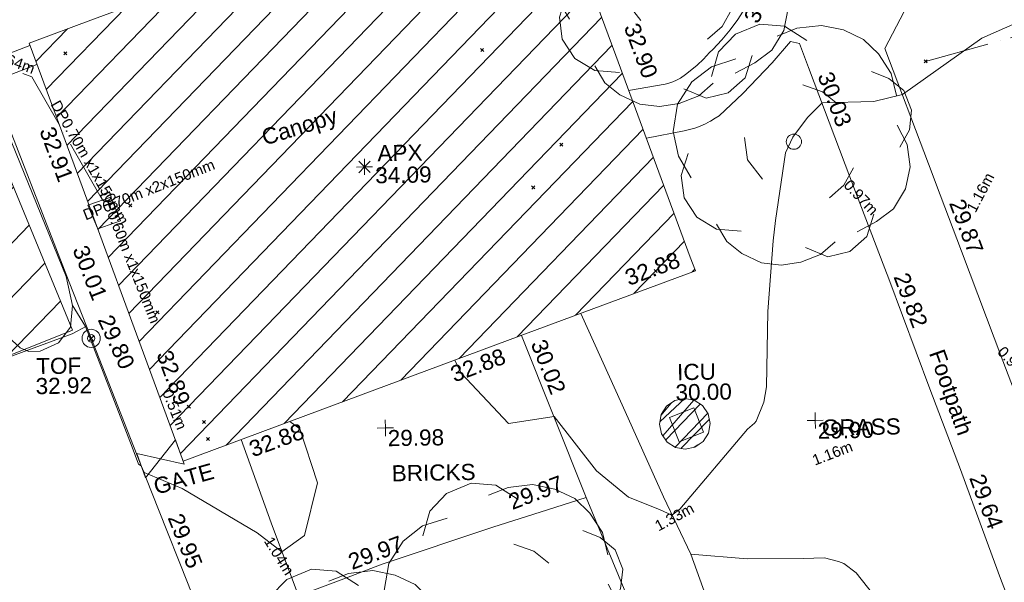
# Model space of a CAD drawing. Header units: millimetres. Extents: x -287732 to 520720, y -88450 to 287754.
# Tile 344 of 383: x 337309 to 360209, y 127044 to 140125. Entities that reach past the tile are written whole.
import ezdxf

# ---------------------------------------------------------------- set-up
doc = ezdxf.new("R2010")
doc.units = ezdxf.units.MM
for name, pattern in [('IMPORT-HIDDEN2 _3_', [4762.5, 3175, -1587.5]), ('IMPORT-UG_ELEC_LV_QLB2 _2_', [2700, 1500, -300.0000000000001, 0, -250, 150, -300.0000000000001, 0, -200]), ('IMPORT-UG_ELEC_STREET LIGHTING_QLB2 _2_', [2700, 1500, -300.0000000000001, 0, -250, 150, -300.0000000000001, 0, -200])]:
    doc.linetypes.add(name, pattern=pattern)
for name, color, linetype, lineweight, true_color in [('00__TOPO__TOP_OF_FENCE_SYMBOL', 7, 'Continuous', 9, 0x666666), ('00_TOPO_APEX_BUILDING', 7, 'Continuous', 9, 0x666666), ('00_TOPO_TREE', 7, 'Continuous', 9, 0x666666), ('00_UAV_APEX_BUILDING', 7, 'Continuous', 9, 0x666666), ('00_UAV_BUILDING_CANOPY', 7, 'Continuous', 9, 0xff7fff), ('00_UAV_BUILDING_HATCH', 7, 'Continuous', 9, 0x999999), ('00_UAV_CONCRETE', 9, 'Continuous', 9, 0x808080), ('00_UAV_FENCE', 7, 'Continuous', 9, 0x264c2f), ('00_UAV_FOOTPATH', 7, 'Continuous', 9, 0xa50000), ('00_UAV_GATE', 7, 'Continuous', 9, 0xa50000), ('00_UAV_HEDGE', 7, 'Continuous', 9, 0x52a552), ('00_UAV_LEVEL_SPOT', 7, 'Continuous', 9, 0x666666), ('00_UAV_SERV_IC', 5, 'Continuous', 9, 0x0000ff), ('00_UAV_SLOPE_TOP', 40, 'Continuous', 9, 0xffbf00), ('00_UAV_TOP_OF_FENCE', 6, 'Continuous', 9, 0xff00ff), ('00_UAV_TREE_LINE', 7, 'Continuous', 9, 0x52a552), ('00_UAV_WALL', 7, 'Continuous', 9, 0x7c00a5), ('01_DTM_CONTOUR_MJR', 7, 'Continuous', 9, 0x7f3f00), ('12333-PUM-2D-U-0001-C01 - Rev2_REVIT IMPORT_dwg', 7, 'Continuous', 9, 0x767676), ('PUM-CHAMBER EXTENTS', 6, 'IMPORT-HIDDEN2 _3_', 9, 0xff00ff), ('PUM-ELECTRIC-LV-QLB2', 1, 'IMPORT-UG_ELEC_LV_QLB2 _2_', 9, 0xff0000), ('PUM-ELECTRIC-MH', 1, 'Continuous', 9, 0xff0000), ('PUM-ELECTRIC-SL-QLB2', 7, 'IMPORT-UG_ELEC_STREET LIGHTING_QLB2 _2_', 9, 0xff7f7f), ('PUM-UNABLE TO SURVEY', 190, 'Continuous', 9, 0x7f00ff)]:
    doc.layers.add(name, color=color, linetype=linetype, lineweight=lineweight, true_color=true_color)
doc.layers.add('00_UAV_SURVEY_TEXT', color=7, linetype='Continuous', lineweight=9)
doc.layers.add('GEN-TEXT', color=7, linetype='Continuous', lineweight=9)
doc.styles.add('Arial_1', font='arial.ttf', dxfattribs={"height": 250})
doc.styles.add('Swis721 Lt BT_2', font='swissl.ttf', dxfattribs={"height": 375})

# ---------------------------------------------------------------- blocks, each defined once
blk = doc.blocks.new('12333-PUM-2D-U-0001-C01 - Rev2_REVIT IMPORT_dwg_CONIFEROUS_TREE-2077251-Site Location Plan Proposed')
at = {"layer": '00_TOPO_TREE', "color": 254, "true_color": 0xcccccc, "flags": 128}
for points in [[(-1889.403682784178, 1545.875740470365), (-1717.639711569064, 2118.422311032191), (-1316.857112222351, 2519.204910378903), (-744.3105416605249, 2748.223538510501), (-171.763971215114, 2690.968881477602), (343.5279423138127, 2347.440939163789)], [(-343.5279423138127, 2461.950253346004), (114.5093140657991, 2633.714224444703), (687.0558846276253, 2690.968881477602), (1202.347798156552, 2576.459567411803), (1660.385054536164, 2347.440939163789), (2003.912996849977, 2003.912996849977), (2290.18628213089, 1545.875740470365), (2404.695596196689, 1030.583826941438)], [(-2404.695596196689, -801.5651986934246), (-2690.968881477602, -286.2732852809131), (-2805.478195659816, 286.2732852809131), (-2690.968881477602, 916.0745128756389), (-2347.440939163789, 1431.36642628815), (-1889.403682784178, 1774.894368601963), (-1316.857112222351, 1946.658339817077)], [(1832.149025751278, 1603.130397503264), (2232.93162509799, 1431.36642628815), (2576.459567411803, 1145.093141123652), (2748.223538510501, 687.0558846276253), (2690.968881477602, 229.0186282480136), (2461.950253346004, -171.763971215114)], [(229.0186282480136, 1316.857112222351), (687.0558846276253, 1145.093141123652), (1030.583826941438, 858.8198558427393)], [(2404.695596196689, 343.5279423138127), (2633.714224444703, -114.5093140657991), (2690.968881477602, -629.8012275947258), (2576.459567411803, -1145.093141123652), (2290.18628213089, -1603.130397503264), (1889.403682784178, -1889.403682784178), (1431.36642628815, -2118.422311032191)], [(-744.3105416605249, -858.8198558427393), (-1087.838483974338, -400.7825993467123), (-1145.093141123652, 114.5093140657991)], [(-1259.602455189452, -2061.167653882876), (-1832.149025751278, -2003.912996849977), (-2290.18628213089, -1717.639711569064), (-2576.459567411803, -1259.602455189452), (-2633.714224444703, -744.3105416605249), (-2461.950253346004, -229.0186282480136)], [(1374.111769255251, -629.8012275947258), (1145.093141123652, -1030.583826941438), (801.5651986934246, -1316.857112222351)], [(1832.149025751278, -1717.639711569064), (1660.385054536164, -2232.93162509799), (1259.602455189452, -2576.459567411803), (744.3105416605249, -2690.968881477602), (229.0186282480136, -2461.950253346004)], [(916.0745128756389, -2347.440939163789), (572.5465705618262, -2633.714224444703), (114.5093140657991, -2805.478195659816), (-343.5279423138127, -2862.732852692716), (-801.5651986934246, -2805.478195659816), (-1259.602455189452, -2576.459567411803), (-1603.130397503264, -2290.18628213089), (-1832.149025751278, -1889.403682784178)]]:
    blk.add_lwpolyline(points, dxfattribs=at)
at = {"layer": '00_TOPO_TREE', "color": 254, "true_color": 0xcccccc}
blk.add_circle((0, 0), 176.6246020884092, dxfattribs=at)
blk = doc.blocks.new('12333-PUM-2D-U-0001-C01 - Rev2_REVIT IMPORT_dwg_MSL_Apex_SYM-2077252-Site Location Plan Proposed')
at = {"layer": '00_TOPO_APEX_BUILDING', "color": 254, "true_color": 0xcccccc, "flags": 128}
for points in [[(0, -500.8627267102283), (0, 0), (-500.8627267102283, 0)], [(354.163430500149, 354.1634305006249), (0, 0), (-354.1634305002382, 354.1634305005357)], [(354.1634305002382, -354.1634305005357), (0, 0), (-354.163430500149, -354.1634305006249)], [(500.8627267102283, 0), (0, 0), (0, 500.8627267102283)]]:
    blk.add_lwpolyline(points, dxfattribs=at)
blk = doc.blocks.new('12333-PUM-2D-U-0001-C01 - Rev2_REVIT IMPORT_dwg__U96-2077626-Site Location Plan Proposed')
at = {"layer": '00_UAV_GATE', "color": 9, "true_color": 0xe1aaaa, "flags": 128}
blk.add_lwpolyline([(-95.66411158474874, 284.3384915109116), (95.66411158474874, -284.3384915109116), (-1001.296706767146, -20.35658223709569), (-809.9684835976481, -589.033565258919)], close=True, dxfattribs=at)
blk = doc.blocks.new('12333-PUM-2D-U-0001-C01 - Rev2_REVIT IMPORT_dwg_MSL_Node_LineworkTOF-2077248-Site Location Plan Proposed')
at = {"layer": '00__TOPO__TOP_OF_FENCE_SYMBOL', "color": 254, "true_color": 0xcccccc, "flags": 128}
for points in [[(165.3591892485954, 165.3591892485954), (0, 0), (-165.3591892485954, 165.3591892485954)], [(165.3591892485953, -165.3591892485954), (0, 0), (-165.3591892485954, -165.3591892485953)]]:
    blk.add_lwpolyline(points, dxfattribs=at)
at = {"layer": '00__TOPO__TOP_OF_FENCE_SYMBOL', "color": 254, "true_color": 0xcccccc}
for radius in [562.5594001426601, 233.853208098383]:
    blk.add_circle((0, 0), radius, dxfattribs=at)
blk = doc.blocks.new('12333-PUM-2D-U-0001-C01 - Rev2_REVIT IMPORT_dwg_UAV-2077255-Site Location Plan Proposed')
at = {"layer": '00_UAV_LEVEL_SPOT', "color": 254, "true_color": 0xcccccc, "flags": 128}
for points in [[(0, -500.0000000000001), (0, 0), (-500.0000000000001, 0)], [(500.0000000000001, 0), (0, 0), (0, 500.0000000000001)]]:
    blk.add_lwpolyline(points, dxfattribs=at)
blk = doc.blocks.new('12333-PUM-2D-U-0001-C01 - Rev2_REVIT IMPORT_dwg_MGS62954_T2_Galway_ITM_3d_Rev1-2077680-Site Location Plan Proposed')
at = {"layer": '00_UAV_BUILDING_HATCH', "true_color": 0xcccccc}
h = blk.add_hatch(dxfattribs=at)
h.set_pattern_fill('FP_1', color=254, style=0, pattern_type=2)
h.set_pattern_definition([(45, (0, 0), (-441.9417382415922, 441.9417382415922), [])])
h.paths.add_polyline_path([(534245288.854, 725679312.3760002), (534257272.8540001, 725683528.376), (534253854.8540002, 725693284.3760002), (534241871.8540002, 725689091.376), (534245065.5732125, 725679951.3759478)])
at = {"layer": '00_UAV_BUILDING_CANOPY', "color": 254, "true_color": 0xcccccc, "flags": 128}
blk.add_lwpolyline([(534253854.8540001, 725693284.376), (534255508.0485316, 725688565.6615913), (534257161.2430631, 725683846.9471823), (534257272.854, 725683528.376), (534252874.649999, 725681981.0772626), (534248158.0152162, 725680321.7538111), (534245288.854, 725679312.3760002), (534244642.83336, 725681161.2012383), (534242993.5305089, 725685881.2868636), (534241871.8540001, 725689091.3759999), (534243381.6377764, 725689619.6680282), (534248101.0584857, 725691271.0517414), (534252820.4791952, 725692922.4354546)], close=True, dxfattribs=at)
at = {"layer": '00_UAV_CONCRETE', "color": 254, "true_color": 0xcccccc, "flags": 128}
blk.add_lwpolyline([(534246639.015326, 725679787.3659993), (534247302.8540243, 725677844.3761246), (534247908.8540242, 725676132.3761247), (534248972.8778707, 725676512.6942205), (534249872.8540242, 725676834.3761246), (534252461.8540242, 725677651.3761246), (534253735.6278631, 725678031.8266876), (534254642.7365961, 725678302.7617762), (534253206.9703481, 725682097.9883602), (534253208.7089508, 725682093.3926316)], dxfattribs=at)
at = {"layer": '00_UAV_FENCE', "color": 254, "true_color": 0xcccccc, "flags": 128}
for points in [[(534240972.2191628, 725688201.6255602), (534242710.2637361, 725683513.7674373), (534243090.3697283, 725682488.5446146)], [(534238061.3697283, 725680646.5446146), (534240014.3697283, 725681361.5446144), (534242753.3697283, 725682315.5446144), (534242768.6858305, 725682323.4071833), (534243090.3697283, 725682488.5446146), (534244287.3697283, 725679277.5446146), (534244694.8311555, 725678195.9545166), (534245352.3697283, 725676450.5446146), (534246156.3697283, 725674232.5446146), (534246269.3697283, 725673901.5446146)]]:
    blk.add_lwpolyline(points, dxfattribs=at)
at = {"layer": '00_UAV_FOOTPATH', "color": 254, "true_color": 0xcccccc, "flags": 128}
for points in [[(534259050.8540243, 725690775.3761245), (534258956.4940328, 725690488.9340061), (534258844.3343898, 725690208.9820287), (534258714.8177382, 725689936.6250348), (534258676.8540242, 725689864.3761246), (534258526.0298731, 725689603.2153109), (534258359.1049158, 725689352.0401653), (534258176.7379288, 725689111.841961), (534257979.6486315, 725688883.5686511), (534257768.614845, 725688668.1211257), (534257688.8540242, 725688593.3761247), (534257546.6761159, 725688444.5282241), (534257395.4325262, 725688304.9014658), (534257235.7201444, 725688175.0468924), (534257120.8540242, 725688091.3761246), (534257001.8540243, 725688012.3761246), (534256913.8216923, 725687969.1443948), (534256823.2485291, 725687931.5255688), (534256730.0888758, 725687899.5437328), (534256646.8540242, 725687876.3761245), (534255794.5124962, 725687748.007279)], [(534262417.0919543, 725689816.0101571), (534261771.9286339, 725688616.7426034), (534262735.9286339, 725685921.7426034), (534262997.3416254, 725685195.7532632), (534263471.9286339, 725683877.7426035), (534264383.9286339, 725681313.7426034), (534264683.2323693, 725680492.6811775)], [(534256187.0497499, 725686627.5878968), (534257069.8540242, 725686786.3761246), (534257196.9381997, 725686812.8278962), (534257322.110683, 725686847.2071525), (534257444.8774756, 725686889.3782144), (534257564.7540732, 725686939.1746521), (534257681.2673775, 725686996.3999417), (534257686.8540244, 725686999.3761247), (534257799.3463103, 725687064.1493398), (534257886.8540242, 725687121.3761246), (534258449.8540243, 725687630.3761246), (534259144.8811081, 725688332.6908613), (534259577.8540242, 725688818.3761246), (534259788.4969012, 725688771.9017515), (534259990.0872061, 725688208.3271959), (534261029.7826211, 725685301.709827), (534261676.439711, 725683505.8306259), (534261765.2262229, 725683259.2550414), (534262678.4445146, 725680691.8299322), (534263355.0751448, 725678799.6974932), (534263583.3624685, 725678161.3139623), (534264247.3624686, 725676247.3139625), (534265007.3624686, 725674167.3139625)]]:
    blk.add_lwpolyline(points, dxfattribs=at)
at = {"layer": '00_UAV_HEDGE', "color": 254, "true_color": 0xcccccc, "flags": 128}
for points in [[(534254590.0033647, 725682584.542699), (534255512.9286339, 725680439.7426034), (534256438.9286339, 725678282.7426035), (534257053.9286339, 725676942.7426034), (534257586.9286339, 725675381.7426034), (534257985.2151389, 725673667.0209647)], [(534254642.7365961, 725678302.7617762), (534256424.5224828, 725673779.2695469), (534254225.5224829, 725673089.2695467), (534254427.9235154, 725672292.6183704)]]:
    blk.add_lwpolyline(points, dxfattribs=at)
at = {"layer": '00_UAV_SERV_IC', "color": 254, "true_color": 0xcccccc, "flags": 128}
blk.add_lwpolyline([(534256611.8540243, 725680125.3761247), (534257182.8540242, 725680340.3761246), (534257395.8766614, 725679774.6276327), (534256824.8766615, 725679559.6276329)], close=True, dxfattribs=at)
at = {"layer": '00_UAV_SLOPE_TOP', "color": 254, "true_color": 0xcccccc, "flags": 128}
blk.add_lwpolyline([(534257053.9286339, 725676942.7426035), (534258362.5225002, 725676814.2695), (534259661.5225003, 725676793.2695003), (534260158.5225002, 725676804.2695), (534260483.5225, 725676708.2695001), (534260607.5225002, 725676665.2695), (534260890.5225001, 725676444.2695001), (534261520.2132528, 725675616.6133254), (534261752.5225002, 725675311.2695), (534262413.4529174, 725673349.4440675)], dxfattribs=at)
at = {"layer": '00_UAV_TREE_LINE', "color": 254, "true_color": 0xcccccc, "flags": 128}
blk.add_lwpolyline([(534240202.7485169, 725685321.954598), (534238639.7485169, 725689713.9545978), (534236648.748517, 725694345.9545978), (534234502.7485169, 725699513.954598), (534234488.7485169, 725700234.9545978), (534235001.6298953, 725700804.8547807), (534235561.7763031, 725701494.8913503), (534235969.7763031, 725701567.8913502), (534236525.7763031, 725701413.8913502), (534236932.7763031, 725700921.8913503), (534237263.7763031, 725700337.8913502), (534238486.7763031, 725695972.8913503), (534240115.7763031, 725690165.8913502), (534242635.776303, 725683646.8913502), (534242773.7763031, 725682973.8913503), (534242717.7763031, 725682467.8913502), (534242436.7763031, 725682108.8913503), (534242000.7763031, 725681924.8913503), (534241743.7763031, 725681920.8913503), (534241538.7763031, 725682013.8913503), (534241265.7763031, 725682268.8913503), (534240860.7763031, 725682966.8913503)], close=True, dxfattribs=at)
at = {"layer": '00_UAV_WALL', "color": 254, "true_color": 0xcccccc, "flags": 128}
blk.add_lwpolyline([(534242046.2619645, 725688592.2435787), (534240484.8539999, 725688024.376), (534240324.5368979, 725688465.1836982), (534241891.5248443, 725689035.0806569)], dxfattribs=at)
at = {"layer": '01_DTM_CONTOUR_MJR', "color": 254, "true_color": 0xcccccc, "flags": 128}
for points in [[(534264825.9353089, 725689153.561474), (534264030.3238961, 725688817.1423328), (534262160.0000001, 725687540), (534261495.5073892, 725687388.492611), (534260290.0000001, 725687380), (534259941.655914, 725687044.8055985), (534259596.3972574, 725686594.6877483), (534259417.0147824, 725686234.9149988), (534259157.5054796, 725684666.232624), (534259094.8704411, 725684189.0869129), (534258941.791196, 725682548.7139536), (534258879.0636284, 725680801.8385342), (534258810.2301725, 725680444.1557992), (534258626.326054, 725680009.1905695), (534258585.3817424, 725679961.4343702), (534258418.5141664, 725679827.6591527), (534256815.7401385, 725677992.3239567), (534256630.0000001, 725677860), (534256340.529889, 725677993.4313469), (534255628.9232444, 725678289.0119638), (534254891.0555077, 725678917.5388349), (534253930.0000002, 725680200.0000002), (534252865.4875055, 725680055.8925328), (534251788.2287916, 725681240.8001332), (534251640.70581, 725681546.9727316)], [(534247781.632143, 725680189.3413414), (534248013.3445107, 725680018.2868184), (534248402.2551595, 725678748.5681506), (534248074.3793308, 725677535.6719362), (534247540.0000001, 725677160.0000001), (534246979.2369176, 725677611.3534951), (534245248.9337203, 725678673.4581575), (534244370, 725679060.0000002), (534244310.0000002, 725679220.0000001), (534244246.6680212, 725679259.964784), (534244101.0000001, 725679653.0909091), (534243070.0000001, 725682480), (534242770.0425006, 725682992.1004014)]]:
    blk.add_lwpolyline(points, dxfattribs=at)
for name, p in [('12333-PUM-2D-U-0001-C01 - Rev2_REVIT IMPORT_dwg_CONIFEROUS_TREE-2077251-Site Location Plan Proposed', (534256849.8540243, 725690226.3761246)), ('12333-PUM-2D-U-0001-C01 - Rev2_REVIT IMPORT_dwg_CONIFEROUS_TREE-2077251-Site Location Plan Proposed', (534259616.9453527, 725686489.5163021)), ('12333-PUM-2D-U-0001-C01 - Rev2_REVIT IMPORT_dwg__U96-2077626-Site Location Plan Proposed', (534245214.4629011, 725679525.2734411)), ('12333-PUM-2D-U-0001-C01 - Rev2_REVIT IMPORT_dwg_CONIFEROUS_TREE-2077251-Site Location Plan Proposed', (534252714.8540243, 725675932.3761246)), ('12333-PUM-2D-U-0001-C01 - Rev2_REVIT IMPORT_dwg_CONIFEROUS_TREE-2077251-Site Location Plan Proposed', (534248966.3695, 725674001.5445001))]:
    blk.add_blockref(name, p)
at = {"xscale": 0.375, "yscale": 0.375, "zscale": 0.375}
for name, p in [('12333-PUM-2D-U-0001-C01 - Rev2_REVIT IMPORT_dwg_MSL_Apex_SYM-2077252-Site Location Plan Proposed', (534249621.5225001, 725686077.2695001)), ('12333-PUM-2D-U-0001-C01 - Rev2_REVIT IMPORT_dwg_MSL_Node_LineworkTOF-2077248-Site Location Plan Proposed', (534243194.9099722, 725682201.9724618)), ('12333-PUM-2D-U-0001-C01 - Rev2_REVIT IMPORT_dwg_UAV-2077255-Site Location Plan Proposed', (534250000.0000001, 725680000)), ('12333-PUM-2D-U-0001-C01 - Rev2_REVIT IMPORT_dwg_UAV-2077255-Site Location Plan Proposed', (534260000.0000001, 725680000))]:
    blk.add_blockref(name, p, dxfattribs=at)
at = {"layer": '00_UAV_APEX_BUILDING', "char_height": 375, "attachment_point": 1, "line_spacing_factor": 1.005061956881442, "style": 'Swis721 Lt BT_2'}
for s, insert, width in [('APX', (534249927.0508174, 725686577.0907456), 1130.237340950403), ('34.09', (534249867.471278, 725686065.0843672), 1495.902363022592)]:
    blk.add_mtext(s, dxfattribs=dict(at, insert=insert, width=width))
at = {"layer": '00_UAV_BUILDING_CANOPY', "color": 251, "true_color": 0x666666, "char_height": 375, "attachment_point": 1, "line_spacing_factor": 1.005061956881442, "style": 'Swis721 Lt BT_2'}
for s, insert, width, rotation in [('32.90', (534256058.08518, 725689348.4231836), 1495.902363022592, 289.3078329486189), ('Canopy', (534247205.8401561, 725686972.0970168), 2113.25889379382, 16.2562725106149), ('32.91', (534242424.7385439, 725687178.9745992), 1495.902363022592, 289.26054985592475), ('32.88', (534255594.8680285, 725683554.399842), 1495.902363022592, 19.42456957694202), ('32.89', (534245055.9362435, 725681933.0608711), 1495.902363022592, 289.2605498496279), ('32.88', (534251499.4001089, 725681381.8242686), 1495.902363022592, 19.381994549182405), ('32.88', (534246782.7653258, 725679722.5008174), 1495.902363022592, 19.38199454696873)]:
    blk.add_mtext(s, dxfattribs=dict(at, insert=insert, width=width, rotation=rotation))
at = {"layer": '00_UAV_CONCRETE', "color": 251, "true_color": 0x666666, "char_height": 375, "width": 1495.902363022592, "attachment_point": 1, "line_spacing_factor": 1.005061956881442, "style": 'Swis721 Lt BT_2'}
for s, insert, rotation in [('30.02', (534253760.3598377, 725682034.7951612), 290.72205346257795), ('29.97', (534252792.7089364, 725678392.356431), 19.855303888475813), ('29.97', (534249042.5234334, 725677063.0594269), 19.573271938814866)]:
    blk.add_mtext(s, dxfattribs=dict(at, insert=insert, rotation=rotation))
at = {"layer": '00_UAV_FENCE', "color": 251, "true_color": 0x666666, "char_height": 375, "width": 1495.902363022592, "attachment_point": 1, "line_spacing_factor": 1.005061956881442, "style": 'Swis721 Lt BT_2'}
for s, insert, rotation in [('30.01', (534243143.6634853, 725684408.5944463), 290.3424893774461), ('29.80', (534243692.4520546, 725682784.401881), 293.47893799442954), ('29.95', (534245246.4002721, 725678136.5922897), 290.64261814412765)]:
    blk.add_mtext(s, dxfattribs=dict(at, insert=insert, rotation=rotation))
at = {"layer": '00_UAV_FOOTPATH', "color": 251, "true_color": 0x666666, "char_height": 375, "attachment_point": 1, "line_spacing_factor": 1.005061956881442, "style": 'Swis721 Lt BT_2'}
for s, insert, width, rotation in [('30.08', (534258488.7887228, 725689384.6011944), 1495.902363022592, 64.47696658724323), ('30.03', (534260540.5837068, 725688139.7271419), 1495.902363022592, 289.6821016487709), ('29.87', (534263547.981471, 725685128.3134762), 1495.902363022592, 289.80284668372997), ('29.82', (534262226.8839431, 725683436.8124266), 1495.902363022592, 289.6385789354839), ('Footpath', (534263023.5818942, 725681640.4774826), 2436.183848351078, 288.2896331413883), ('29.64', (534263905.3534337, 725678729.3684863), 1495.902363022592, 289.5021163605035)]:
    blk.add_mtext(s, dxfattribs=dict(at, insert=insert, width=width, rotation=rotation))
at = {"layer": '00_UAV_GATE', "color": 251, "true_color": 0x666666, "insert": (534244552.2791764, 725678902.7578905), "char_height": 375, "width": 1567.13580888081, "attachment_point": 1, "rotation": 14.544289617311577, "line_spacing_factor": 1.005061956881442, "style": 'Swis721 Lt BT_2'}
blk.add_mtext('GATE', dxfattribs=at)
at = {"layer": '00_UAV_LEVEL_SPOT', "char_height": 375, "width": 1495.902363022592, "attachment_point": 1, "line_spacing_factor": 1.005061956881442, "style": 'Swis721 Lt BT_2'}
for s, insert in [('29.98', (534250051.8765643, 725679949.1441548)), ('29.90', (534260051.8765643, 725679949.1441548))]:
    blk.add_mtext(s, dxfattribs=dict(at, insert=insert))
at = {"layer": '00_UAV_SERV_IC', "color": 251, "true_color": 0x666666, "char_height": 375, "attachment_point": 1, "line_spacing_factor": 1.005061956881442, "style": 'Swis721 Lt BT_2'}
for s, insert, width in [('ICU', (534256806.1553192, 725681366.2463089), 1021.012723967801), ('30.00', (534256761.3271687, 725680895.8673081), 1495.902363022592)]:
    blk.add_mtext(s, dxfattribs=dict(at, insert=insert, width=width))
at = {"layer": '00_UAV_SURVEY_TEXT', "color": 251, "true_color": 0x666666, "char_height": 375, "attachment_point": 1, "line_spacing_factor": 1.005061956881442, "style": 'Swis721 Lt BT_2'}
for s, insert, width in [('GRASS', (534260152.8000001, 725680017.6296078), 2018.280965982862), ('BRICKS', (534250129.8, 725679130.6296079), 2165.496754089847)]:
    blk.add_mtext(s, dxfattribs=dict(at, insert=insert, width=width))
at = {"layer": '00_UAV_TOP_OF_FENCE', "color": 251, "true_color": 0x666666, "char_height": 375, "attachment_point": 1, "line_spacing_factor": 1.005061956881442, "style": 'Swis721 Lt BT_2'}
for s, insert, width in [('TOF', (534241906.7473347, 725681764.8934977), 1163.479615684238), ('32.92', (534241884.3236929, 725681301.5167929), 1495.902363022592)]:
    blk.add_mtext(s, dxfattribs=dict(at, insert=insert, width=width))
blk = doc.blocks.new('12333-PUM-2D-U-0001-C01 - Rev2_REVIT IMPORT_dwg-1620468-Site Location Plan Proposed')
at = {"layer": 'PUM-CHAMBER EXTENTS', "true_color": 0xfff4d4}
h = blk.add_hatch(dxfattribs=at)
h.set_pattern_fill('FP_14', style=0, pattern_type=2)
h.set_pattern_definition([(45, (-533641079.65, -725615854.3560001), (-618.7184335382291, 618.7184335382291), [])])
h.paths.add_polyline_path([(561369.3501529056, 32961.6438213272), (583432.350152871, 42064.6438213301), (584672.3501528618, 38987.64382128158), (591969.3501528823, 41930.643821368), (585115.3501528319, 60252.64382129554), (601682.3501528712, 66542.64382133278), (593779.350152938, 86713.6438213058), (593325.3501529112, 86525.64382134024), (591535.8661504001, 91032.67662588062), (570762.3501528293, 82754.64382139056), (556580.3501529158, 77376.64382136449), (542174.3501528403, 72021.64382138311), (551469.3501528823, 54861.6438213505), (558438.2640803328, 39445.56149700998)])
at = {"layer": 'PUM-CHAMBER EXTENTS', "true_color": 0xffaaff}
h = blk.add_hatch(dxfattribs=at)
h.set_pattern_fill('FP_3', color=211, style=0, pattern_type=2)
h.set_pattern_definition([(45, (-533641079.65, -725615854.3560001), (-265.1650429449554, 265.1650429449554), []), (45, (-533640902.873, -725615854.3560001), (-265.1650429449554, 265.1650429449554), [])])
h.paths.add_polyline_path([(615886.3907228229, 63531.71450668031), (616121.8015842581, 63583.36940180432), (616302.3597822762, 63704.01453261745), (616429.8804904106, 63894.86275927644), (616474.6598082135, 64119.98359207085), (616429.8804904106, 64345.10442486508), (616302.3597822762, 64535.95265152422), (616111.5115556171, 64663.47335965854), (615886.3907228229, 64708.25267746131), (615661.2698900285, 64663.4733596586), (615470.4216633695, 64535.95265152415), (615342.9009552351, 64345.10442486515), (615298.1216374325, 64119.98359207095), (615342.118456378, 63898.79664639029), (615470.4216633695, 63704.01453261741), (615661.2698900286, 63576.49382448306), (615865.9252294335, 63535.7853464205)])
at = {"layer": 'GEN-TEXT', "color": 253, "true_color": 0xaaaaaa}
for p, q in [((601596.9948138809, 72946.28848228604), (601667.7054920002, 73016.99916040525)), ((601667.7054920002, 72946.28848228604), (601596.9948138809, 73016.99916040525)), ((611289.9948138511, 72855.28848227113), (611360.7054919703, 72925.99916039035)), ((611360.7054919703, 72855.28848227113), (611289.9948138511, 72925.99916039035)), ((621596.9948138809, 72412.28848230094), (621667.7054920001, 72482.99916042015)), ((621667.7054920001, 72412.28848230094), (621596.9948138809, 72482.99916042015)), ((613094.9948137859, 70626.28848222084), (613165.7054919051, 70696.99916034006)), ((613165.7054919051, 70626.28848222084), (613094.9948137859, 70696.99916034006)), ((612420.9948137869, 69641.28848223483), (612491.705491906, 69711.99916035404)), ((612491.705491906, 69641.28848223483), (612420.9948137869, 69711.99916035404)), ((603041.9948138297, 69386.28848223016), (603112.7054919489, 69456.99916034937)), ((603112.7054919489, 69386.28848223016), (603041.9948138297, 69456.99916034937)), ((615236.9948137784, 67647.28848228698), (615307.7054918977, 67717.99916040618)), ((615307.7054918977, 67647.28848228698), (615236.9948137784, 67717.99916040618)), ((603632.9948138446, 66891.28848223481), (603703.7054919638, 66961.99916035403)), ((603703.7054919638, 66891.28848223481), (603632.9948138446, 66961.99916035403)), ((604324.9948137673, 64688.28848225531), (604395.7054918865, 64758.99916037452)), ((604395.7054918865, 64688.28848225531), (604324.9948137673, 64758.99916037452)), ((604667.9948138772, 64320.28848223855), (604738.7054919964, 64390.99916035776)), ((604738.7054919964, 64320.28848223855), (604667.9948138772, 64390.99916035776)), ((604758.9948137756, 63927.28848231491), (604829.7054918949, 63997.99916043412)), ((604829.7054918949, 63927.28848231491), (604758.9948137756, 63997.99916043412))]:
    blk.add_line(p, q, dxfattribs=at)
at = {"layer": 'PUM-CHAMBER EXTENTS', "color": 211, "linetype": 'Continuous', "true_color": 0xffaaff, "flags": 128}
blk.add_lwpolyline([(616474.659808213, 64119.98359207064), (616429.8804904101, 64345.10442486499), (616302.3597822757, 64535.95265152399), (616111.5115556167, 64663.47335965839), (615886.3907228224, 64708.25267746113), (615807.3613677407, 64692.5327613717), (615661.2698900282, 64663.47335965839), (615470.421663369, 64535.95265152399), (615342.9009552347, 64345.10442486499), (615298.1216374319, 64119.98359207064), (615342.1184563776, 63898.79664639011), (615342.9009552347, 63894.86275927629), (615470.421663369, 63704.0145326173), (615661.2698900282, 63576.4938244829), (615886.3907228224, 63531.71450668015), (616111.5115556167, 63576.4938244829), (616211.0820492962, 63643.02470127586), (616302.3597822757, 63704.0145326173), (616429.8804904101, 63894.86275927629)], close=True, dxfattribs=at)
at = {"layer": 'PUM-ELECTRIC-MH', "color": 21, "true_color": 0xffaaaa}
for p, q in [((602115.1417260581, 69450.94825924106), (602630.350152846, 69623.64382133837)), ((602630.350152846, 69623.64382133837), (602848.3501528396, 69071.64382131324)), ((602848.3501528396, 69071.64382131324), (602311.3501528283, 68891.64382137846)), ((602311.3501528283, 68891.64382137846), (602304.6239573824, 68908.67528874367))]:
    blk.add_line(p, q, dxfattribs=at)
at = {"layer": 'PUM-ELECTRIC-MH', "color": 21, "true_color": 0xffaaaa, "flags": 128}
blk.add_lwpolyline([(602304.6239573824, 68908.67528874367), (602093.3501528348, 69443.64382128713), (602115.1417260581, 69450.94825924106)], dxfattribs=at)
at = {"layer": 'PUM-ELECTRIC-SL-QLB2', "color": 254, "true_color": 0xffd4d4}
for p, q in [((621632.3501529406, 72447.64382136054), (624222.3068467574, 73114.37277041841)), ((602437.2574295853, 69558.9200034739), (601457.4426041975, 71333.19576082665))]:
    blk.add_line(p, q, dxfattribs=at)
at = {"layer": 'PUM-ELECTRIC-SL-QLB2', "color": 254, "true_color": 0xffd4d4, "flags": 128}
blk.add_lwpolyline([(601457.4426041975, 71333.19576082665), (600840.3501529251, 72450.64382138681), (599516.3501529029, 72970.643821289), (597685.3501528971, 78493.64382133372), (596014.3501529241, 82511.6438213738), (595333.0868047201, 82525.5708403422)], dxfattribs=at)
at = {"layer": 'PUM-UNABLE TO SURVEY', "color": 7, "true_color": 0xfff4d4, "flags": 128}
blk.add_lwpolyline([(593403.6889939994, 86558.08369385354), (593779.350152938, 86713.6438213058), (601682.3501528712, 66542.64382133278), (585115.3501528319, 60252.64382129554), (591969.3501528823, 41930.64382136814), (584672.3501528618, 38987.64382128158), (583432.350152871, 42064.64382132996), (561369.3501529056, 32961.64382132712), (551469.3501528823, 54861.6438213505), (542174.3501528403, 72021.64382138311), (556580.3501529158, 77376.64382136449), (570762.3501528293, 82754.64382139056), (574739.2409170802, 84339.39395276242)], dxfattribs=at)
blk.add_blockref('12333-PUM-2D-U-0001-C01 - Rev2_REVIT IMPORT_dwg_MGS62954_T2_Galway_ITM_3d_Rev1-2077680-Site Location Plan Proposed', (-533641079.6498471, -725615854.3561786))
at = {"layer": 'PUM-ELECTRIC-LV-QLB2', "char_height": 250, "attachment_point": 2, "line_spacing_factor": 0.9417779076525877, "style": 'Arial_1'}
for s, insert, width, rotation in [('DP0.70m x2x150mm', (603473.4636792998, 69899.42560199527), 3893.2779916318, 20.626563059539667), ('DP0.60m x1x150mm', (603170.2268471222, 68261.90703348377), 3893.2779916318, 290.56401643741), ('0.97m', (620169.6788723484, 69397.93810146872), 1160.025439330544, 312.42850880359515), ('1.16m', (622742.8378096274, 69437.50379379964), 1160.025439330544, 61.4137517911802), ('0.97m', (623673.9448739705, 65454.31415516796), 1160.025439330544, 311.6236090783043), ('0.51m', (604147.1460856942, 64705.87986775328), 1160.025439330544, 290.56401643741), ('1.16m', (619263.0053504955, 63495.74496264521), 1160.025439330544, 20.103286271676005), ('1.33m', (615547.0380993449, 62071.95013148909), 1160.025439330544, 27.39679819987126), ('1.04m', (606506.474146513, 61279.60602896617), 1160.025439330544, 300.9850710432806)]:
    blk.add_mtext(s, dxfattribs=dict(at, insert=insert, width=width, rotation=rotation))
at = {"layer": 'PUM-ELECTRIC-SL-QLB2', "char_height": 250, "attachment_point": 2, "line_spacing_factor": 0.9417779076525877, "style": 'Arial_1'}
for s, insert, width, rotation in [('0.64m', (600497.9623543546, 72923.88121278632), 1160.025439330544, 338.5576194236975), ('DP0.70m x1x150mm', (602267.4560750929, 70497.33251079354), 3893.2779916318, 298.90895845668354)]:
    blk.add_mtext(s, dxfattribs=dict(at, insert=insert, width=width, rotation=rotation))

msp = doc.modelspace()

# ---------------------------------------------------------------- block references
at = {"layer": '12333-PUM-2D-U-0001-C01 - Rev2_REVIT IMPORT_dwg', "color": 254, "linetype": 'IMPORT-UG_ELEC_STREET LIGHTING_QLB2 _2_', "true_color": 0xffd4d4, "rotation": 0.9999999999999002}
msp.add_blockref('12333-PUM-2D-U-0001-C01 - Rev2_REVIT IMPORT_dwg-1620468-Site Location Plan Proposed', (-261895.0770586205, 55869.5817132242), dxfattribs=at)

doc.saveas('drawing.dxf')
